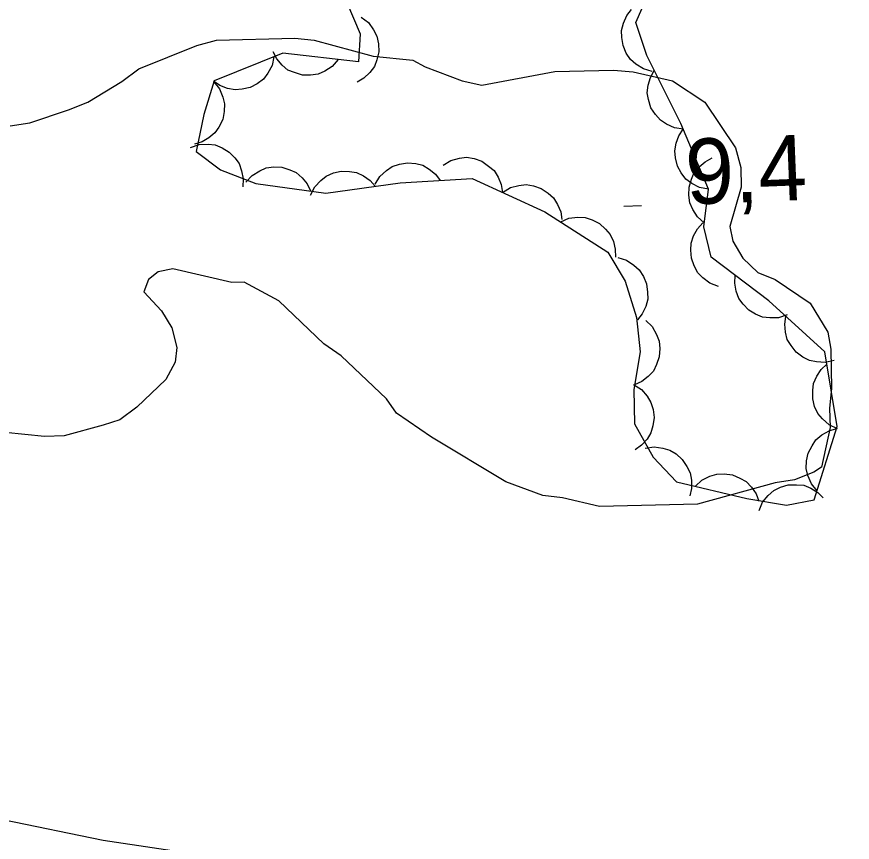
# Model space of a CAD drawing. Extents: x 336540 to 340074, y 5572036 to 5573747.
# Drawn here: x 337471.2 to 337509.59, y 5573420.52 to 5573458.45 of the extents above; entities that cross this region are included whole.
import ezdxf

# ---------------------------------------------------------------- set-up
doc = ezdxf.new("R2010")
doc.units = 0
for name, color, linetype in [('Niveau 2', 7, 'Continuous'), ('Niveau 3', 7, 'Continuous'), ('Niveau 44', 7, 'Continuous')]:
    doc.layers.add(name, color=color, linetype=linetype)

msp = doc.modelspace()

# ---------------------------------------------------------------- linework, layer by layer
at = {"layer": 'Niveau 2'}
for points in [[(337470.9, 5573453.44), (337471.8, 5573453.57), (337473.58, 5573454.17), (337474.47, 5573454.53), (337476.03, 5573455.47), (337476.8, 5573456.05), (337479.47, 5573457.13), (337480.37, 5573457.37), (337483.97, 5573457.46), (337484.87, 5573457.37), (337487.58, 5573456.64), (337489.39, 5573456.46), (337489.96, 5573456.14), (337491.66, 5573455.5), (337492.57, 5573455.3), (337495.92, 5573455.94), (337498.62, 5573456), (337499.52, 5573455.91), (337501.33, 5573455.5), (337502.82, 5573454.52), (337504.22, 5573452.42), (337504.47, 5573451.52), (337504.49, 5573450.62), (337503.97, 5573448.81), (337504.1, 5573448.14), (337504.56, 5573447.36), (337505.25, 5573446.7), (337506.05, 5573446.38), (337507.65, 5573445.29), (337508.47, 5573443.96), (337508.6, 5573443.17), (337508.64, 5573441.37), (337508.55, 5573440.47), (337508.57, 5573439.57), (337508.17, 5573437.76), (337507.83, 5573437.53), (337506.94, 5573437.17), (337506.05, 5573437.03), (337502.47, 5573436.05), (337497.97, 5573435.94), (337496.28, 5573436.35), (337495.37, 5573436.45), (337493.67, 5573437.08), (337490.25, 5573439.14), (337488.65, 5573440.23), (337488.18, 5573440.89), (337486.11, 5573442.87), (337485.31, 5573443.42), (337483.24, 5573445.39), (337481.64, 5573446.26), (337481.08, 5573446.24), (337478.37, 5573446.86), (337477.7, 5573446.73), (337477.25, 5573446.38), (337477.04, 5573445.81), (337477.85, 5573444.93), (337478.32, 5573444.15), (337478.56, 5573443.26), (337478.47, 5573442.58), (337478.04, 5573441.78), (337476.72, 5573440.51), (337475.94, 5573439.93), (337475.16, 5573439.69), (337473.37, 5573439.19), (337472.47, 5573439.17), (337470.67, 5573439.35)], [(337458.51, 5573421.78), (337464.6, 5573421.92), (337470.56, 5573421.57), (337475.16, 5573420.62), (337482.84, 5573419.47), (337494.21, 5573419.03), (337505.27, 5573417.74), (337509.14, 5573418.11), (337514.76, 5573417.72), (337516.82, 5573417.14), (337520.03, 5573416.96), (337525.08, 5573417.57)]]:
    msp.add_lwpolyline(points, dxfattribs=at)
at = {"layer": 'Niveau 3'}
msp.add_line((337499.1, 5573449.74), (337499.9, 5573449.78), dxfattribs=at)
at = {"layer": 'Niveau 44'}
for points in [[(337468.3, 5573467.78), (337471.54, 5573466.8), (337472.87, 5573466), (337474.29, 5573464.98), (337475.4, 5573463.67), (337476.36, 5573462.21), (337477.53, 5573462.3), (337478.97, 5573463.28), (337479.59, 5573464.73), (337480.09, 5573466.2), (337483.43, 5573464.94), (337484.07, 5573463.62), (337484.48, 5573461.92), (337485.32, 5573460.52), (337486.36, 5573459.11), (337486.98, 5573457.66), (337486.9, 5573456.38), (337483.42, 5573456.78), (337480.27, 5573455.5), (337479.79, 5573453.96)], [(337502.98, 5573450.52), (337501.71, 5573453.54), (337500.15, 5573456.67), (337499.65, 5573458.18), (337500.98, 5573461.22)], [(337500.39, 5573455.94), (337499.99, 5573456.05), (337499.65, 5573456.27), (337499.4, 5573456.48), (337499.2, 5573456.78), (337499.06, 5573457.12), (337499, 5573457.5), (337498.99, 5573457.82), (337499.08, 5573458.16), (337499.23, 5573458.5), (337499.45, 5573458.78)], [(337487.03, 5573458.43), (337487.36, 5573458.18), (337487.59, 5573457.85), (337487.75, 5573457.56), (337487.82, 5573457.21), (337487.83, 5573456.84), (337487.74, 5573456.47), (337487.63, 5573456.16), (337487.42, 5573455.88), (337487.15, 5573455.62), (337486.84, 5573455.44)], [(337483.01, 5573456.61), (337482.93, 5573456.21), (337482.73, 5573455.85), (337482.53, 5573455.58), (337482.25, 5573455.37), (337481.92, 5573455.2), (337481.55, 5573455.12), (337481.23, 5573455.09), (337480.88, 5573455.15), (337480.53, 5573455.29), (337480.23, 5573455.49)], [(337485.96, 5573456.49), (337485.69, 5573456.17), (337485.35, 5573455.95), (337485.05, 5573455.81), (337484.7, 5573455.76), (337484.33, 5573455.77), (337483.96, 5573455.88), (337483.66, 5573456), (337483.39, 5573456.23), (337483.15, 5573456.51), (337482.98, 5573456.83)], [(337501.83, 5573453.29), (337501.42, 5573453.35), (337501.05, 5573453.52), (337500.77, 5573453.69), (337500.54, 5573453.96), (337500.34, 5573454.27), (337500.23, 5573454.64), (337500.17, 5573454.96), (337500.21, 5573455.31), (337500.32, 5573455.66), (337500.49, 5573455.98)], [(337480.26, 5573455.46), (337480.52, 5573455.14), (337480.67, 5573454.76), (337480.75, 5573454.44), (337480.73, 5573454.09), (337480.66, 5573453.73), (337480.48, 5573453.38), (337480.3, 5573453.11), (337480.03, 5573452.89), (337479.71, 5573452.7), (337479.37, 5573452.6)], [(337479.79, 5573453.96), (337479.44, 5573452.25), (337480.56, 5573451.41), (337482.19, 5573450.79), (337485.4, 5573450.35), (337488.82, 5573450.82), (337492.13, 5573451.02), (337495.47, 5573449.49), (337498.35, 5573447.64), (337499.15, 5573446.3), (337499.68, 5573444.63), (337499.85, 5573443.06), (337499.55, 5573441.33), (337499.59, 5573439.75), (337500.44, 5573438.22), (337501.51, 5573437.08), (337504.74, 5573436.32), (337506.56, 5573436.01), (337507.84, 5573436.26), (337508.89, 5573439.62), (337508.33, 5573443.05), (337505.75, 5573445.4), (337503.11, 5573447.4), (337502.77, 5573448.79), (337502.98, 5573450.52)], [(337502.98, 5573450.52), (337502.57, 5573450.6), (337502.21, 5573450.79), (337501.94, 5573450.99), (337501.73, 5573451.27), (337501.56, 5573451.59), (337501.47, 5573451.97), (337501.43, 5573452.29), (337501.49, 5573452.64), (337501.62, 5573452.98), (337501.82, 5573453.29)], [(337479.18, 5573452.44), (337479.58, 5573452.58), (337479.99, 5573452.59), (337480.31, 5573452.56), (337480.64, 5573452.43), (337480.95, 5573452.23), (337481.22, 5573451.96), (337481.42, 5573451.7), (337481.53, 5573451.37), (337481.6, 5573451), (337481.58, 5573450.64)], [(337490.79, 5573451.63), (337491.15, 5573451.85), (337491.54, 5573451.95), (337491.87, 5573451.99), (337492.22, 5573451.93), (337492.57, 5573451.81), (337492.88, 5573451.59), (337493.13, 5573451.38), (337493.32, 5573451.08), (337493.46, 5573450.74), (337493.52, 5573450.38)], [(337487.67, 5573450.75), (337487.88, 5573451.11), (337488.18, 5573451.38), (337488.45, 5573451.57), (337488.78, 5573451.68), (337489.15, 5573451.74), (337489.53, 5573451.7), (337489.85, 5573451.63), (337490.15, 5573451.45), (337490.44, 5573451.22), (337490.66, 5573450.93)], [(337502.79, 5573448.98), (337502.48, 5573449.25), (337502.26, 5573449.6), (337502.13, 5573449.9), (337502.08, 5573450.25), (337502.09, 5573450.62), (337502.2, 5573450.99), (337502.32, 5573451.29), (337502.55, 5573451.55), (337502.83, 5573451.79), (337503.15, 5573451.96)], [(337481.73, 5573450.85), (337482.01, 5573451.16), (337482.36, 5573451.37), (337482.66, 5573451.51), (337483.01, 5573451.55), (337483.38, 5573451.53), (337483.74, 5573451.42), (337484.04, 5573451.29), (337484.31, 5573451.05), (337484.54, 5573450.77), (337484.7, 5573450.45)], [(337484.7, 5573450.25), (337484.89, 5573450.63), (337485.17, 5573450.93), (337485.42, 5573451.13), (337485.75, 5573451.27), (337486.11, 5573451.35), (337486.49, 5573451.34), (337486.81, 5573451.3), (337487.13, 5573451.14), (337487.43, 5573450.93), (337487.67, 5573450.66)], [(337493.52, 5573450.38), (337493.88, 5573450.6), (337494.27, 5573450.7), (337494.6, 5573450.74), (337494.94, 5573450.68), (337495.29, 5573450.56), (337495.61, 5573450.34), (337495.86, 5573450.13), (337496.04, 5573449.83), (337496.19, 5573449.49), (337496.25, 5573449.13)], [(337496.19, 5573449.03), (337496.57, 5573449.19), (337496.98, 5573449.24), (337497.31, 5573449.23), (337497.64, 5573449.12), (337497.97, 5573448.95), (337498.25, 5573448.69), (337498.47, 5573448.45), (337498.61, 5573448.13), (337498.7, 5573447.77), (337498.71, 5573447.41)], [(337503.44, 5573446.06), (337503.05, 5573446.21), (337502.72, 5573446.45), (337502.49, 5573446.69), (337502.32, 5573447), (337502.2, 5573447.35), (337502.17, 5573447.73), (337502.18, 5573448.05), (337502.3, 5573448.39), (337502.48, 5573448.71), (337502.72, 5573448.98)], [(337498.81, 5573447.38), (337499.21, 5573447.26), (337499.55, 5573447.03), (337499.8, 5573446.82), (337499.99, 5573446.52), (337500.13, 5573446.18), (337500.18, 5573445.8), (337500.19, 5573445.47), (337500.1, 5573445.14), (337499.94, 5573444.8), (337499.72, 5573444.52)], [(337506.6, 5573444.76), (337506.2, 5573444.62), (337505.8, 5573444.61), (337505.47, 5573444.64), (337505.14, 5573444.78), (337504.83, 5573444.97), (337504.57, 5573445.25), (337504.37, 5573445.51), (337504.25, 5573445.84), (337504.19, 5573446.21), (337504.21, 5573446.57)], [(337500.1, 5573444.5), (337500.4, 5573444.21), (337500.6, 5573443.85), (337500.72, 5573443.55), (337500.75, 5573443.2), (337500.72, 5573442.83), (337500.59, 5573442.47), (337500.45, 5573442.17), (337500.21, 5573441.92), (337499.92, 5573441.69), (337499.59, 5573441.54)], [(337508.76, 5573442.66), (337508.35, 5573442.56), (337507.94, 5573442.59), (337507.62, 5573442.65), (337507.31, 5573442.81), (337507.01, 5573443.04), (337506.78, 5573443.34), (337506.6, 5573443.62), (337506.52, 5573443.96), (337506.49, 5573444.33), (337506.54, 5573444.68)], [(337508.91, 5573439.52), (337508.53, 5573439.7), (337508.22, 5573439.97), (337508.01, 5573440.22), (337507.86, 5573440.54), (337507.77, 5573440.9), (337507.78, 5573441.28), (337507.81, 5573441.6), (337507.96, 5573441.93), (337508.16, 5573442.24), (337508.42, 5573442.48)], [(337499.54, 5573441.55), (337499.9, 5573441.32), (337500.16, 5573441.01), (337500.34, 5573440.73), (337500.44, 5573440.4), (337500.48, 5573440.03), (337500.42, 5573439.65), (337500.34, 5573439.33), (337500.16, 5573439.04), (337499.91, 5573438.76), (337499.62, 5573438.55)], [(337507.97, 5573436.66), (337507.71, 5573436.99), (337507.55, 5573437.37), (337507.47, 5573437.69), (337507.49, 5573438.04), (337507.57, 5573438.4), (337507.74, 5573438.74), (337507.92, 5573439.01), (337508.19, 5573439.24), (337508.52, 5573439.42), (337508.86, 5573439.53)], [(337500.07, 5573438.62), (337500.48, 5573438.69), (337500.88, 5573438.63), (337501.2, 5573438.54), (337501.5, 5573438.36), (337501.77, 5573438.11), (337501.98, 5573437.79), (337502.14, 5573437.5), (337502.2, 5573437.15), (337502.2, 5573436.78), (337502.12, 5573436.43)], [(337502.38, 5573436.88), (337502.68, 5573437.16), (337503.05, 5573437.34), (337503.36, 5573437.44), (337503.71, 5573437.45), (337504.08, 5573437.4), (337504.43, 5573437.25), (337504.72, 5573437.09), (337504.96, 5573436.83), (337505.17, 5573436.53), (337505.3, 5573436.19)], [(337505.31, 5573435.77), (337505.47, 5573436.15), (337505.73, 5573436.46), (337505.98, 5573436.68), (337506.29, 5573436.84), (337506.65, 5573436.94), (337507.03, 5573436.95), (337507.36, 5573436.92), (337507.68, 5573436.79), (337508, 5573436.59), (337508.25, 5573436.34)]]:
    msp.add_lwpolyline(points, dxfattribs=at)

# ---------------------------------------------------------------- texts
at = {"layer": 'Niveau 3'}
msp.add_text('9,4    ', height=2.9999, rotation=2.2763, dxfattribs=at).set_placement((337501.98, 5573449.82))

doc.saveas('drawing.dxf')
